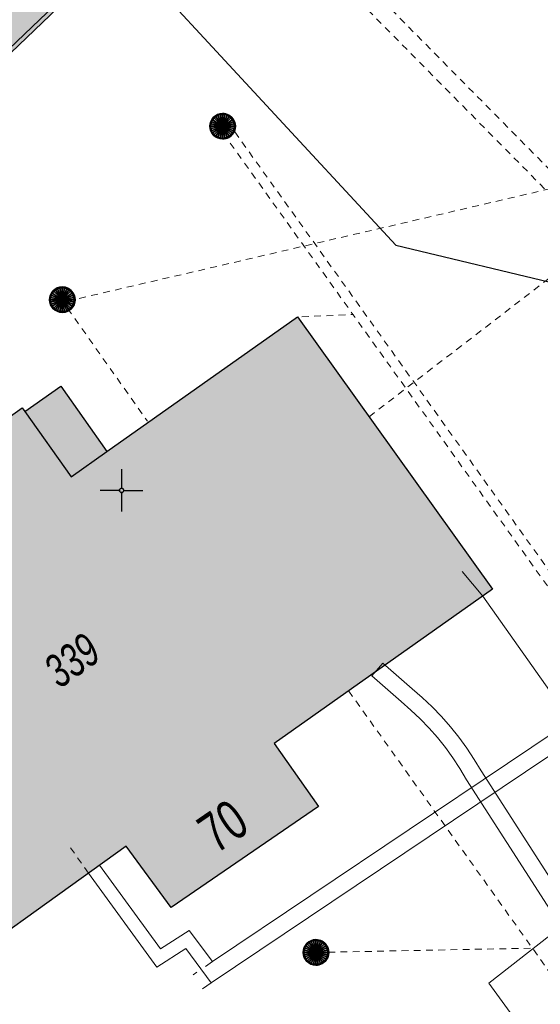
# Model space of a CAD drawing. Header units: metres. Extents: x 2695560 to 2696939, y 1260491 to 1262050.
# Tile 470 of 656: x 2695798 to 2695813, y 1261135 to 1261164. Entities that reach past the tile are written whole.
import ezdxf

# ---------------------------------------------------------------- set-up
doc = ezdxf.new("R2010")
doc.units = ezdxf.units.M
doc.linetypes.add('AUSGEZOGEN', pattern=[0])
doc.linetypes.add('VERDECKT2_S2', pattern=[0.36, 0.2, -0.16])
for name, color, linetype in [('XR$1$AV_Flächen (EO)', 7, 'AUSGEZOGEN'), ('XR$1$AV_Gebäudeflächen (BB)', 7, 'AUSGEZOGEN'), ('XR$1$AV_Gebäudeflächen (EO)', 7, 'AUSGEZOGEN'), ('XR$1$AV_Haus-Nr.', 7, 'AUSGEZOGEN'), ('XR$1$AV_Koordinatennetzpunkte', 7, 'AUSGEZOGEN'), ('XR$1$AV_Linien (BB)', 7, 'AUSGEZOGEN'), ('XR$1$AV_Linien (EO)', 7, 'AUSGEZOGEN'), ('XR$1$AV_Versicherung-Nr.', 7, 'AUSGEZOGEN'), ('XR$1$AW_LK_Schachtdeckel', 24, 'AUSGEZOGEN'), ('XR$1$PFAW', 255, 'AUSGEZOGEN')]:
    doc.layers.add(name, color=color, linetype=linetype)
for name, color, linetype, lineweight in [('XR$2$ABW-Flaeche-oberirdisch', 6, 'AUSGEZOGEN', 18), ('XR$2$ABW-Linie-R-ungenau', 4, 'VERDECKT2_S2', 18), ('XR$2$ABW-LinieFlaeche-R-ungenau', 4, 'VERDECKT2_S2', 18), ('XR$2$ABW-Punkt', 6, 'AUSGEZOGEN', 18), ('XR$2$ELE-LinieFlaeche-genau', 1, 'AUSGEZOGEN', 18), ('XR$2$FER-Linie-genau', 30, 'AUSGEZOGEN', 18), ('XR$2$FER-Linie-ungenau', 30, 'VERDECKT2_S2', 18), ('XR$2$GAS-Linie-ungenau', 12, 'VERDECKT2_S2', 18), ('XR$2$KOM-Linie-U-genau', 91, 'AUSGEZOGEN', 18)]:
    doc.layers.add(name, color=color, linetype=linetype, lineweight=lineweight)
doc.styles.add('ARIAL', font='arial.ttf')

# ---------------------------------------------------------------- blocks, each defined once
blk = doc.blocks.new('COMPLEXOBJECT_332')
at = {"layer": 'XR$1$AV_Linien (BB)', "color": 7, "linetype": 'AUSGEZOGEN', "transparency": 33554687}
blk.add_lwpolyline([(5757.09, 11124.929), (5780.161, 11147.021), (5799.968, 11165.987), (5808.077, 11157.223), (5813.076, 11156.026), (5816.613, 11152.343), (5821.719, 11147.027), (5828.696, 11139.827), (5831.99, 11136.417)], dxfattribs=at)
blk = doc.blocks.new('BAV2041')
at = {"color": 7, "transparency": 33554687}
for p, q in [((0, 0.5), (0, 0.05)), ((-0.05, 0), (-0.5, 0)), ((0.05, 0), (0.5, 0)), ((0, -0.05), (0, -0.5))]:
    blk.add_line(p, q, dxfattribs=at)
blk.add_circle((0, 0), 0.05, dxfattribs=at)
for start, end in [(90, 270), (270, 90)]:
    blk.add_arc((0, 0), 0.05, start, end, dxfattribs=at)
blk = doc.blocks.new('BAW2082')
at = {"layer": 'XR$1$PFAW', "transparency": 33554687}
blk.add_hatch(color=7, dxfattribs=at).paths.add_polyline_path([(0.509, -0.003), (0.499, 0.098), (0.469, 0.194), (0.42, 0.283), (0.354, 0.359), (0.274, 0.421), (0.183, 0.466), (0.085, 0.491), (-0.016, 0.496), (-0.116, 0.481), (-0.211, 0.446), (-0.297, 0.392), (-0.37, 0.323), (-0.428, 0.24), (-0.468, 0.147), (-0.488, 0.047), (-0.488, -0.054), (-0.468, -0.153), (-0.428, -0.246), (-0.37, -0.329), (-0.297, -0.398), (-0.211, -0.452), (-0.116, -0.487), (-0.016, -0.502), (0.085, -0.497), (0.183, -0.472), (0.274, -0.427), (0.354, -0.366), (0.42, -0.289), (0.469, -0.2), (0.499, -0.104)])
at = {"transparency": 33554687}
for start, end in [(91.1948, 268.8052), (268.8052, 91.1948)]:
    blk.add_arc((0.01, 0), 0.5, start, end, dxfattribs=at)
at = {"layer": 'XR$1$PFAW', "transparency": 33554687}
blk.add_circle((0.009, -0.003), 0.5, dxfattribs=at)
blk = doc.blocks.new('ABW-KONTROLLSCHACHT')
at = {"layer": 'XR$2$ABW-Punkt', "linetype": 'AUSGEZOGEN', "lineweight": 25, "transparency": 33554687}
for points in [[(-194, 291, 2500), (0, 0, 2500), (-247, 247, 2500)], [(-194, 291), (0, 0), (-247, 247)], [(-194, 291, 2500), (-194, 291), (-247, 247), (-247, 247, 2500)], [(-134, 323, 2500), (0, 0, 2500), (-194, 291, 2500)], [(-134, 323), (0, 0), (-194, 291)], [(-134, 323, 2500), (-134, 323), (-194, 291), (-194, 291, 2500)], [(-68, 343, 2500), (0, 0, 2500), (-134, 323, 2500)], [(-68, 343), (0, 0), (-134, 323)], [(-68, 343, 2500), (-68, 343), (-134, 323), (-134, 323, 2500)], [(0, 350, 2500), (0, 0, 2500), (-68, 343, 2500)], [(0, 350), (0, 0), (-68, 343)], [(0, 350, 2500), (0, 350), (-68, 343), (-68, 343, 2500)], [(68, 343, 2500), (0, 0, 2500), (0, 350, 2500)], [(68, 343), (0, 0), (0, 350)], [(68, 343, 2500), (68, 343), (0, 350), (0, 350, 2500)], [(134, 323, 2500), (0, 0, 2500), (68, 343, 2500)], [(134, 323), (0, 0), (68, 343)], [(194, 291, 2500), (0, 0, 2500), (134, 323, 2500)], [(194, 291), (0, 0), (134, 323)], [(247, 247, 2500), (0, 0, 2500), (194, 291, 2500)], [(247, 247), (0, 0), (194, 291)], [(134, 323, 2500), (134, 323), (68, 343), (68, 343, 2500)], [(194, 291, 2500), (194, 291), (134, 323), (134, 323, 2500)], [(247, 247, 2500), (247, 247), (194, 291), (194, 291, 2500)], [(-343, 68, 2500), (0, 0, 2500), (-350, 0, 2500)], [(-343, 68), (0, 0), (-350, 0)], [(-343, 68, 2500), (-343, 68), (-350, 0), (-350, 0, 2500)], [(-350, 0, 2500), (0, 0, 2500), (-343, -68, 2500)], [(-350, 0), (0, 0), (-343, -68)], [(-323, 134, 2500), (0, 0, 2500), (-343, 68, 2500)], [(-323, 134), (0, 0), (-343, 68)], [(-323, 134, 2500), (-323, 134), (-343, 68), (-343, 68, 2500)], [(-343, -68, 2500), (0, 0, 2500), (-323, -134, 2500)], [(-343, -68), (0, 0), (-323, -134)], [(-291, 194, 2500), (0, 0, 2500), (-323, 134, 2500)], [(-291, 194), (0, 0), (-323, 134)], [(-291, 194, 2500), (-291, 194), (-323, 134), (-323, 134, 2500)], [(-323, -134, 2500), (0, 0, 2500), (-291, -194, 2500)], [(-323, -134), (0, 0), (-291, -194)], [(-247, 247, 2500), (0, 0, 2500), (-291, 194, 2500)], [(-247, 247), (0, 0), (-291, 194)], [(-247, 247, 2500), (-247, 247), (-291, 194), (-291, 194, 2500)], [(-291, -194, 2500), (0, 0, 2500), (-247, -247, 2500)], [(-291, -194), (0, 0), (-247, -247)], [(-247, -247, 2500), (0, 0, 2500), (-194, -291, 2500)], [(-247, -247), (0, 0), (-194, -291)], [(-194, -291, 2500), (0, 0, 2500), (-134, -323, 2500)], [(-194, -291), (0, 0), (-134, -323)], [(-134, -323, 2500), (0, 0, 2500), (-68, -343, 2500)], [(-134, -323), (0, 0), (-68, -343)], [(-68, -343, 2500), (0, 0, 2500), (0, -350, 2500)], [(-68, -343), (0, 0), (0, -350)], [(291, 194, 2500), (0, 0, 2500), (247, 247, 2500)], [(291, 194), (0, 0), (247, 247)], [(323, 134, 2500), (0, 0, 2500), (291, 194, 2500)], [(323, 134), (0, 0), (291, 194)], [(343, 68, 2500), (0, 0, 2500), (323, 134, 2500)], [(343, 68), (0, 0), (323, 134)], [(350, 0, 2500), (0, 0, 2500), (343, 68, 2500)], [(350, 0), (0, 0), (343, 68)], [(0, -350, 2500), (0, 0, 2500), (68, -343, 2500)], [(68, -343, 2500), (0, 0, 2500), (134, -323, 2500)], [(134, -323, 2500), (0, 0, 2500), (194, -291, 2500)], [(194, -291, 2500), (0, 0, 2500), (247, -247, 2500)], [(247, -247, 2500), (0, 0, 2500), (291, -194, 2500)], [(291, -194, 2500), (0, 0, 2500), (323, -134, 2500)], [(323, -134, 2500), (0, 0, 2500), (343, -68, 2500)], [(343, -68, 2500), (0, 0, 2500), (350, 0, 2500)], [(0, -350), (0, 0), (68, -343)], [(68, -343), (0, 0), (134, -323)], [(134, -323), (0, 0), (194, -291)], [(194, -291), (0, 0), (247, -247)], [(247, -247), (0, 0), (291, -194)], [(291, -194), (0, 0), (323, -134)], [(323, -134), (0, 0), (343, -68)], [(343, -68), (0, 0), (350, 0)], [(291, 194, 2500), (291, 194), (247, 247), (247, 247, 2500)], [(323, 134, 2500), (323, 134), (291, 194), (291, 194, 2500)], [(343, 68, 2500), (343, 68), (323, 134), (323, 134, 2500)], [(350, 0, 2500), (350, 0), (343, 68), (343, 68, 2500)], [(-350, 0, 2500), (-350, 0), (-343, -68), (-343, -68, 2500)], [(-343, -68, 2500), (-343, -68), (-323, -134), (-323, -134, 2500)], [(-323, -134, 2500), (-323, -134), (-291, -194), (-291, -194, 2500)], [(-291, -194, 2500), (-291, -194), (-247, -247), (-247, -247, 2500)], [(-247, -247, 2500), (-247, -247), (-194, -291), (-194, -291, 2500)], [(194, -291, 2500), (194, -291), (247, -247), (247, -247, 2500)], [(247, -247, 2500), (247, -247), (291, -194), (291, -194, 2500)], [(291, -194, 2500), (291, -194), (323, -134), (323, -134, 2500)], [(323, -134, 2500), (323, -134), (343, -68), (343, -68, 2500)], [(343, -68, 2500), (343, -68), (350, 0), (350, 0, 2500)], [(-194, -291, 2500), (-194, -291), (-134, -323), (-134, -323, 2500)], [(-134, -323, 2500), (-134, -323), (-68, -343), (-68, -343, 2500)], [(-68, -343, 2500), (-68, -343), (0, -350), (0, -350, 2500)], [(0, -350, 2500), (0, -350), (68, -343), (68, -343, 2500)], [(68, -343, 2500), (68, -343), (134, -323), (134, -323, 2500)], [(134, -323, 2500), (134, -323), (194, -291), (194, -291, 2500)]]:
    blk.add_3dface(points, dxfattribs=at)
blk = doc.blocks.new('ABW-DECKEL')
at = {"layer": 'XR$2$ABW-Punkt', "linetype": 'AUSGEZOGEN', "lineweight": 25, "transparency": 33554687}
for points in [[(-194, 291, 2500), (0, 0, 2500), (-247, 247, 2500)], [(-194, 291), (0, 0), (-247, 247)], [(-194, 291, 2500), (-194, 291), (-247, 247), (-247, 247, 2500)], [(-134, 323, 2500), (0, 0, 2500), (-194, 291, 2500)], [(-134, 323), (0, 0), (-194, 291)], [(-134, 323, 2500), (-134, 323), (-194, 291), (-194, 291, 2500)], [(-68, 343, 2500), (0, 0, 2500), (-134, 323, 2500)], [(-68, 343), (0, 0), (-134, 323)], [(-68, 343, 2500), (-68, 343), (-134, 323), (-134, 323, 2500)], [(0, 350, 2500), (0, 0, 2500), (-68, 343, 2500)], [(0, 350), (0, 0), (-68, 343)], [(0, 350, 2500), (0, 350), (-68, 343), (-68, 343, 2500)], [(68, 343, 2500), (0, 0, 2500), (0, 350, 2500)], [(68, 343), (0, 0), (0, 350)], [(68, 343, 2500), (68, 343), (0, 350), (0, 350, 2500)], [(134, 323, 2500), (0, 0, 2500), (68, 343, 2500)], [(134, 323), (0, 0), (68, 343)], [(194, 291, 2500), (0, 0, 2500), (134, 323, 2500)], [(194, 291), (0, 0), (134, 323)], [(247, 247, 2500), (0, 0, 2500), (194, 291, 2500)], [(247, 247), (0, 0), (194, 291)], [(134, 323, 2500), (134, 323), (68, 343), (68, 343, 2500)], [(194, 291, 2500), (194, 291), (134, 323), (134, 323, 2500)], [(247, 247, 2500), (247, 247), (194, 291), (194, 291, 2500)], [(-343, 68, 2500), (0, 0, 2500), (-350, 0, 2500)], [(-343, 68), (0, 0), (-350, 0)], [(-343, 68, 2500), (-343, 68), (-350, 0), (-350, 0, 2500)], [(-350, 0, 2500), (0, 0, 2500), (-343, -68, 2500)], [(-350, 0), (0, 0), (-343, -68)], [(-323, 134, 2500), (0, 0, 2500), (-343, 68, 2500)], [(-323, 134), (0, 0), (-343, 68)], [(-323, 134, 2500), (-323, 134), (-343, 68), (-343, 68, 2500)], [(-343, -68, 2500), (0, 0, 2500), (-323, -134, 2500)], [(-343, -68), (0, 0), (-323, -134)], [(-291, 194, 2500), (0, 0, 2500), (-323, 134, 2500)], [(-291, 194), (0, 0), (-323, 134)], [(-291, 194, 2500), (-291, 194), (-323, 134), (-323, 134, 2500)], [(-323, -134, 2500), (0, 0, 2500), (-291, -194, 2500)], [(-323, -134), (0, 0), (-291, -194)], [(-247, 247, 2500), (0, 0, 2500), (-291, 194, 2500)], [(-247, 247), (0, 0), (-291, 194)], [(-247, 247, 2500), (-247, 247), (-291, 194), (-291, 194, 2500)], [(-291, -194, 2500), (0, 0, 2500), (-247, -247, 2500)], [(-291, -194), (0, 0), (-247, -247)], [(-247, -247, 2500), (0, 0, 2500), (-194, -291, 2500)], [(-247, -247), (0, 0), (-194, -291)], [(-194, -291, 2500), (0, 0, 2500), (-134, -323, 2500)], [(-194, -291), (0, 0), (-134, -323)], [(-134, -323, 2500), (0, 0, 2500), (-68, -343, 2500)], [(-134, -323), (0, 0), (-68, -343)], [(-68, -343, 2500), (0, 0, 2500), (0, -350, 2500)], [(-68, -343), (0, 0), (0, -350)], [(291, 194, 2500), (0, 0, 2500), (247, 247, 2500)], [(291, 194), (0, 0), (247, 247)], [(323, 134, 2500), (0, 0, 2500), (291, 194, 2500)], [(323, 134), (0, 0), (291, 194)], [(343, 68, 2500), (0, 0, 2500), (323, 134, 2500)], [(343, 68), (0, 0), (323, 134)], [(350, 0, 2500), (0, 0, 2500), (343, 68, 2500)], [(350, 0), (0, 0), (343, 68)], [(0, -350, 2500), (0, 0, 2500), (68, -343, 2500)], [(68, -343, 2500), (0, 0, 2500), (134, -323, 2500)], [(134, -323, 2500), (0, 0, 2500), (194, -291, 2500)], [(194, -291, 2500), (0, 0, 2500), (247, -247, 2500)], [(247, -247, 2500), (0, 0, 2500), (291, -194, 2500)], [(291, -194, 2500), (0, 0, 2500), (323, -134, 2500)], [(323, -134, 2500), (0, 0, 2500), (343, -68, 2500)], [(343, -68, 2500), (0, 0, 2500), (350, 0, 2500)], [(0, -350), (0, 0), (68, -343)], [(68, -343), (0, 0), (134, -323)], [(134, -323), (0, 0), (194, -291)], [(194, -291), (0, 0), (247, -247)], [(247, -247), (0, 0), (291, -194)], [(291, -194), (0, 0), (323, -134)], [(323, -134), (0, 0), (343, -68)], [(343, -68), (0, 0), (350, 0)], [(291, 194, 2500), (291, 194), (247, 247), (247, 247, 2500)], [(323, 134, 2500), (323, 134), (291, 194), (291, 194, 2500)], [(343, 68, 2500), (343, 68), (323, 134), (323, 134, 2500)], [(350, 0, 2500), (350, 0), (343, 68), (343, 68, 2500)], [(-350, 0, 2500), (-350, 0), (-343, -68), (-343, -68, 2500)], [(-343, -68, 2500), (-343, -68), (-323, -134), (-323, -134, 2500)], [(-323, -134, 2500), (-323, -134), (-291, -194), (-291, -194, 2500)], [(-291, -194, 2500), (-291, -194), (-247, -247), (-247, -247, 2500)], [(-247, -247, 2500), (-247, -247), (-194, -291), (-194, -291, 2500)], [(194, -291, 2500), (194, -291), (247, -247), (247, -247, 2500)], [(247, -247, 2500), (247, -247), (291, -194), (291, -194, 2500)], [(291, -194, 2500), (291, -194), (323, -134), (323, -134, 2500)], [(323, -134, 2500), (323, -134), (343, -68), (343, -68, 2500)], [(343, -68, 2500), (343, -68), (350, 0), (350, 0, 2500)], [(-194, -291, 2500), (-194, -291), (-134, -323), (-134, -323, 2500)], [(-134, -323, 2500), (-134, -323), (-68, -343), (-68, -343, 2500)], [(-68, -343, 2500), (-68, -343), (0, -350), (0, -350, 2500)], [(0, -350, 2500), (0, -350), (68, -343), (68, -343, 2500)], [(68, -343, 2500), (68, -343), (134, -323), (134, -323, 2500)], [(134, -323, 2500), (134, -323), (194, -291), (194, -291, 2500)]]:
    blk.add_3dface(points, dxfattribs=at)

msp = doc.modelspace()

# ---------------------------------------------------------------- hatches: boundary and pattern name
at = {"layer": 'XR$1$AV_Gebäudeflächen (BB)', "true_color": 0xd2d2d2, "transparency": 33554687}
msp.add_hatch(color=254, dxfattribs=at).paths.add_polyline_path([(2695794.78, 1261134.795), (2695801.11, 1261139.337), (2695802.43, 1261137.528), (2695806.774, 1261140.504), (2695805.466, 1261142.354), (2695811.89, 1261146.898), (2695806.154, 1261154.924), (2695800.541, 1261150.958), (2695799.184, 1261152.879), (2695798.125, 1261152.13), (2695798.045, 1261152.243), (2695794.294, 1261149.566), (2695795.718, 1261147.548), (2695789.026, 1261142.82)])
at = {"layer": 'XR$1$AV_Gebäudeflächen (EO)', "true_color": 0xebebeb, "transparency": 33554687}
msp.add_hatch(color=7, dxfattribs=at).paths.add_polyline_path([(2695781.131, 1261146.831), (2695800.938, 1261165.797), (2695809.519, 1261174.013), (2695811.794, 1261176.192), (2695817.865, 1261182.005), (2695822.101, 1261186.061), (2695824.687, 1261188.537), (2695824.474, 1261188.758), (2695819.663, 1261193.769), (2695764.007, 1261140.508), (2695768.806, 1261135.446), (2695769.013, 1261135.227)])

# ---------------------------------------------------------------- linework, layer by layer
at = {"layer": 'XR$1$AV_Flächen (EO)', "color": 7, "linetype": 'AUSGEZOGEN', "transparency": 33554687}
msp.add_lwpolyline([(2695781.131, 1261146.831), (2695800.938, 1261165.797), (2695809.519, 1261174.013), (2695811.794, 1261176.192), (2695817.865, 1261182.005), (2695822.101, 1261186.061), (2695824.687, 1261188.537)], dxfattribs=at)
at = {"layer": 'XR$1$AV_Linien (BB)', "color": 7, "linetype": 'AUSGEZOGEN', "transparency": 33554687}
msp.add_lwpolyline([(2695794.78, 1261134.795), (2695789.026, 1261142.82), (2695795.718, 1261147.548), (2695794.294, 1261149.566), (2695798.045, 1261152.243), (2695798.125, 1261152.13), (2695799.184, 1261152.879), (2695800.541, 1261150.958), (2695806.154, 1261154.924), (2695811.89, 1261146.898), (2695805.466, 1261142.354), (2695806.774, 1261140.504), (2695802.43, 1261137.528), (2695801.11, 1261139.337), (2695794.78, 1261134.795)], close=True, dxfattribs=at)
at = {"layer": 'XR$1$AV_Linien (EO)', "color": 7, "linetype": 'AUSGEZOGEN', "transparency": 33554687}
msp.add_lwpolyline([(2695798.125, 1261152.13), (2695799.482, 1261150.209), (2695800.541, 1261150.958)], dxfattribs=at)
at = {"layer": 'XR$2$ABW-Flaeche-oberirdisch', "transparency": 33554687}
msp.add_lwpolyline([(2695805.173, 1261181.36), (2695781.89, 1261159.093), (2695787.349, 1261152.967), (2695810.636, 1261175.229), (2695805.173, 1261181.36)], close=True, dxfattribs=at)
at = {"layer": 'XR$2$ABW-Linie-R-ungenau', "linetype": 'VERDECKT2_S2', "transparency": 33554687}
for p, q in [((2695814.647, 1261158.937), (2695799.497, 1261155.411)), ((2695799.383, 1261155.168), (2695801.732, 1261151.846)), ((2695806.282, 1261154.921), (2695807.799, 1261154.991)), ((2695807.66, 1261143.902), (2695820.707, 1261125.638)), ((2695806.699, 1261136.203), (2695813.07, 1261136.328))]:
    msp.add_line(p, q, dxfattribs=at)
at = {"layer": 'XR$2$ABW-LinieFlaeche-R-ungenau', "linetype": 'VERDECKT2_S2', "transparency": 33554687}
for points in [[(2695804.107, 1261168.837), (2695828.967, 1261143.683), (2695828.611, 1261143.331), (2695803.751, 1261168.485), (2695804.107, 1261168.837)], [(2695804.305, 1261160.365), (2695827.171, 1261128.439), (2695826.927, 1261128.265), (2695804.061, 1261160.191), (2695804.305, 1261160.365)]]:
    msp.add_lwpolyline(points, close=True, dxfattribs=at)
at = {"layer": 'XR$2$ELE-LinieFlaeche-genau', "linetype": 'AUSGEZOGEN', "transparency": 33554687}
msp.add_lwpolyline([(2695822.835, 1261123.105), (2695811.131, 1261141.284), (2695810.934, 1261141.617), (2695810.728, 1261141.931), (2695810.507, 1261142.234), (2695810.272, 1261142.529), (2695810.025, 1261142.811), (2695809.764, 1261143.081), (2695809.49, 1261143.339), (2695809.201, 1261143.59), (2695808.339, 1261144.351), (2695808.669, 1261144.725), (2695809.529, 1261143.966), (2695809.826, 1261143.711), (2695810.116, 1261143.437), (2695810.393, 1261143.149), (2695810.656, 1261142.849), (2695810.905, 1261142.538), (2695811.14, 1261142.215), (2695811.358, 1261141.881), (2695811.557, 1261141.548), (2695823.255, 1261123.375), (2695822.835, 1261123.105)], close=True, dxfattribs=at)
at = {"layer": 'XR$2$FER-Linie-genau', "linetype": 'AUSGEZOGEN', "transparency": 33554687}
for p, q in [((2695803.647, 1261135.933), (2695803.44, 1261135.792)), ((2695803.191, 1261135.624), (2695803.076, 1261135.545)), ((2695803.612, 1261135.307), (2695803.354, 1261135.133))]:
    msp.add_line(p, q, dxfattribs=at)
for points in [[(2695816.006, 1261158.072), (2695815.73, 1261143.445), (2695803.612, 1261135.307)], [(2695815.506, 1261158.081), (2695815.236, 1261143.715), (2695803.647, 1261135.933)], [(2695803.647, 1261135.933), (2695802.965, 1261136.853), (2695802.115, 1261136.31), (2695800.325, 1261138.771)], [(2695803.612, 1261135.307), (2695802.866, 1261136.315), (2695802.013, 1261135.771), (2695800, 1261138.538)]]:
    msp.add_lwpolyline(points, dxfattribs=at)
at = {"layer": 'XR$2$FER-Linie-ungenau', "linetype": 'VERDECKT2_S2', "transparency": 33554687}
msp.add_line((2695800, 1261138.538), (2695799.417, 1261139.351), dxfattribs=at)
at = {"layer": 'XR$2$GAS-Linie-ungenau', "linetype": 'VERDECKT2_S2', "transparency": 33554687}
msp.add_line((2695808.261, 1261151.978), (2695813.672, 1261156.139), dxfattribs=at)
at = {"layer": 'XR$2$KOM-Linie-U-genau', "linetype": 'AUSGEZOGEN', "transparency": 33554687}
for points in [[(2695811.005, 1261147.421), (2695811.606, 1261146.695), (2695816.86, 1261139.266)], [(2695816.86, 1261139.266), (2695811.788, 1261135.293), (2695817.105, 1261127.985), (2695800.216, 1261115.809), (2695791.06, 1261108.8)]]:
    msp.add_lwpolyline(points, dxfattribs=at)

# ---------------------------------------------------------------- block references
at = {"layer": 'XR$1$AV_Koordinatennetzpunkte', "color": 7, "linetype": 'AUSGEZOGEN', "lineweight": -3, "transparency": 33554687, "xscale": 1.25, "yscale": 1.25}
msp.add_blockref('BAV2041', (2695800.97, 1261149.81), dxfattribs=at)
at = {"layer": 'XR$1$AV_Linien (BB)', "color": 7, "linetype": 'AUSGEZOGEN', "lineweight": -3, "transparency": 33554687}
msp.add_blockref('COMPLEXOBJECT_332', (2690000.97, 1249999.81), dxfattribs=at)
at = {"layer": 'XR$1$AW_LK_Schachtdeckel', "color": 24, "linetype": 'AUSGEZOGEN', "lineweight": -3, "transparency": 33554687, "xscale": 0.7499999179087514, "yscale": 0.7499999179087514}
for p in [(2695803.941, 1261160.534), (2695799.219, 1261155.427), (2695806.69, 1261136.204)]:
    msp.add_blockref('BAW2082', p, dxfattribs=at)
at = {"layer": 'XR$2$ABW-Punkt', "color": 6, "linetype": 'AUSGEZOGEN', "lineweight": 18, "transparency": 33554687, "xscale": 0.001, "yscale": 0.001, "zscale": 0.001, "rotation": 360}
for name, p in [('ABW-KONTROLLSCHACHT', (2695803.943, 1261160.533)), ('ABW-DECKEL', (2695803.943, 1261160.533)), ('ABW-KONTROLLSCHACHT', (2695799.221, 1261155.426)), ('ABW-DECKEL', (2695799.221, 1261155.426)), ('ABW-KONTROLLSCHACHT', (2695806.692, 1261136.203)), ('ABW-DECKEL', (2695806.692, 1261136.203))]:
    msp.add_blockref(name, p, dxfattribs=at)

# ---------------------------------------------------------------- texts
at = {"layer": 'XR$1$AV_Haus-Nr.', "color": 7, "transparency": 33554687, "insert": (2695804.291, 1261139.438), "char_height": 1.1621, "width": 1.68109, "attachment_point": 8, "rotation": 34.4142, "style": 'ARIAL'}
msp.add_mtext('\\W0.70;70', dxfattribs=at)
at = {"layer": 'XR$1$AV_Versicherung-Nr.', "color": 7, "transparency": 33554687, "insert": (2695799.509, 1261144.8), "char_height": 0.96842, "width": 1.93301, "attachment_point": 5, "rotation": 35.6607, "style": 'ARIAL'}
msp.add_mtext('\\A1;{\\fArial|i1|b0;\\H0.968418;\\W0.700000;\\C7;339}\\P', dxfattribs=at)

doc.saveas('drawing.dxf')
